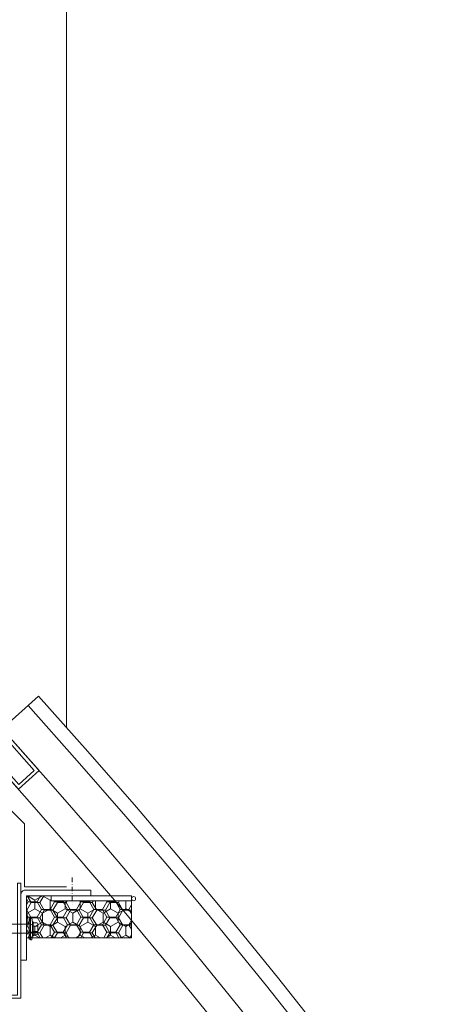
# Model space of a CAD drawing. Header units: millimetres. Extents: x -916886 to 3713765, y -2985421 to 1675785.
# Tile 67 of 656: x -42413 to -42102, y 75136 to 75839. Entities that reach past the tile are written whole.
import ezdxf

# ---------------------------------------------------------------- set-up
doc = ezdxf.new("R2010")
doc.units = ezdxf.units.MM
doc.linetypes.add('DASHDOT', pattern=[25.4, 12.7, -6.35, 0, -6.35])
for name, color, linetype, lineweight in [('A99_N_kce-pohl', 1, 'Continuous', 9), ('A99_N_kce-rez-sil', 6, 'Continuous', 18), ('A99_N_kce-rez-ten', 1, 'Continuous', 9), ('A99_N_kce-rez-ten @ 200 VP1', 1, 'Continuous', 9), ('A99_N_kce-rez-ten @ 200 VP10', 1, 'Continuous', 9), ('A99_N_kce-rez-ten @ 200 VP11', 1, 'Continuous', 9), ('A99_N_kce-rez-ten @ 200 VP12', 1, 'Continuous', 9), ('A99_N_kce-rez-ten @ 200 VP13', 1, 'Continuous', 9), ('A99_N_kce-rez-ten @ 200 VP14', 1, 'Continuous', 9), ('A99_N_kce-rez-ten @ 200 VP15', 1, 'Continuous', 9), ('A99_N_kce-rez-ten @ 200 VP16', 1, 'Continuous', 9), ('A99_N_kce-rez-ten @ 200 VP17', 1, 'Continuous', 9), ('A99_N_kce-rez-ten @ 200 VP18', 1, 'Continuous', 9), ('A99_N_kce-rez-ten @ 200 VP19', 1, 'Continuous', 9), ('A99_N_kce-rez-ten @ 200 VP2', 1, 'Continuous', 9), ('A99_N_kce-rez-ten @ 200 VP20', 1, 'Continuous', 9), ('A99_N_kce-rez-ten @ 200 VP21', 1, 'Continuous', 9), ('A99_N_kce-rez-ten @ 200 VP22', 1, 'Continuous', 9), ('A99_N_kce-rez-ten @ 200 VP23', 1, 'Continuous', 9), ('A99_N_kce-rez-ten @ 200 VP24', 1, 'Continuous', 9), ('A99_N_kce-rez-ten @ 200 VP25', 1, 'Continuous', 9), ('A99_N_kce-rez-ten @ 200 VP26', 1, 'Continuous', 9), ('A99_N_kce-rez-ten @ 200 VP27', 1, 'Continuous', 9), ('A99_N_kce-rez-ten @ 200 VP28', 1, 'Continuous', 9), ('A99_N_kce-rez-ten @ 200 VP29', 1, 'Continuous', 9), ('A99_N_kce-rez-ten @ 200 VP3', 1, 'Continuous', 9), ('A99_N_kce-rez-ten @ 200 VP30', 1, 'Continuous', 9), ('A99_N_kce-rez-ten @ 200 VP32', 1, 'Continuous', 9), ('A99_N_kce-rez-ten @ 200 VP33', 1, 'Continuous', 9), ('A99_N_kce-rez-ten @ 200 VP34', 1, 'Continuous', 9), ('A99_N_kce-rez-ten @ 200 VP35', 1, 'Continuous', 9), ('A99_N_kce-rez-ten @ 200 VP36', 1, 'Continuous', 9), ('A99_N_kce-rez-ten @ 200 VP37', 1, 'Continuous', 9), ('A99_N_kce-rez-ten @ 200 VP39', 1, 'Continuous', 9), ('A99_N_kce-rez-ten @ 200 VP4', 1, 'Continuous', 9), ('A99_N_kce-rez-ten @ 200 VP40', 1, 'Continuous', 9), ('A99_N_kce-rez-ten @ 200 VP41', 1, 'Continuous', 9), ('A99_N_kce-rez-ten @ 200 VP42', 1, 'Continuous', 9), ('A99_N_kce-rez-ten @ 200 VP43', 1, 'Continuous', 9), ('A99_N_kce-rez-ten @ 200 VP46', 1, 'Continuous', 9), ('A99_N_kce-rez-ten @ 200 VP47', 1, 'Continuous', 9), ('A99_N_kce-rez-ten @ 200 VP48', 1, 'Continuous', 9), ('A99_N_kce-rez-ten @ 200 VP49', 1, 'Continuous', 9), ('A99_N_kce-rez-ten @ 200 VP50', 1, 'Continuous', 9), ('A99_N_kce-rez-ten @ 200 VP51', 1, 'Continuous', 9), ('A99_N_kce-rez-ten @ 200 VP6', 1, 'Continuous', 9), ('A99_N_kce-rez-ten @ 200 VP7', 1, 'Continuous', 9), ('A99_N_kce-rez-ten @ 200 VP8', 1, 'Continuous', 9), ('A99_N_kce-rez-ten @ 200 VPModel', 1, 'Continuous', 9), ('A99_S_kce-rez-ten', 7, 'Continuous', 9)]:
    doc.layers.add(name, color=color, linetype=linetype, lineweight=lineweight)
pattern_1 = [(270, (162255.5, 1144363.5), (5.41265875, -9.375), [6.25, -12.5]), (30, (162255.5, 1144363.5), (5.412658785, 9.37499998), [6.25, -12.5]), (330, (162255.5, 1144363.5), (10.825317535, -2e-08), [-12.5, 6.25])]
pattern_2 = [(180, (1144363.5, -162255.5), (-9.375, -5.41265875), [6.25, -12.5]), (300, (1144363.5, -162255.5), (9.37499998, -5.412658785), [6.25, -12.5]), (240, (1144363.5, -162255.5), (-2e-08, -10.825317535), [-12.5, 6.25])]
pattern_3 = [(1e-14, (-1144363.5, 162255.5), (9.375, 5.41265875), [6.25, -12.5]), (120, (-1144363.5, 162255.5), (-9.37499998, 5.412658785), [6.25, -12.5]), (60, (-1144363.5, 162255.5), (2e-08, 10.825317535), [-12.5, 6.25])]

# ---------------------------------------------------------------- blocks, each defined once
blk = doc.blocks.new('*U5669')
at = {"layer": 'A99_N_kce-rez-ten @ 200 VP1', "linetype": 'Continuous', "lineweight": 0}
h = blk.add_hatch(dxfattribs=at)
h.set_pattern_fill('HONEY', scale=0.25, angle=180, style=2)
h.set_pattern_definition(pattern_1)
h.paths.add_polyline_path([(-42408.5, 75213.5), (-42408.5, 75183.5), (-42333.5, 75183.5), (-42333.5, 75209.5), (-42391, 75210), (-42391, 75213.5)])
at = {"layer": 'A99_N_kce-rez-ten @ 200 VP10', "linetype": 'Continuous', "lineweight": 0}
h = blk.add_hatch(dxfattribs=at)
h.set_pattern_fill('HONEY', scale=0.25, angle=180, style=2)
h.set_pattern_definition(pattern_1)
h.paths.add_polyline_path([(-42408.5, 75213.5), (-42408.5, 75183.5), (-42333.5, 75183.5), (-42333.5, 75209.5), (-42391, 75210), (-42391, 75213.5)])
at = {"layer": 'A99_N_kce-rez-ten @ 200 VP11', "linetype": 'Continuous', "lineweight": 0}
h = blk.add_hatch(dxfattribs=at)
h.set_pattern_fill('HONEY', scale=0.25, angle=180, style=2)
h.set_pattern_definition(pattern_1)
h.paths.add_polyline_path([(-42408.5, 75213.5), (-42408.5, 75183.5), (-42333.5, 75183.5), (-42333.5, 75209.5), (-42391, 75210), (-42391, 75213.5)])
at = {"layer": 'A99_N_kce-rez-ten @ 200 VP12', "linetype": 'Continuous', "lineweight": 0}
h = blk.add_hatch(dxfattribs=at)
h.set_pattern_fill('HONEY', scale=0.25, angle=180, style=2)
h.set_pattern_definition(pattern_1)
h.paths.add_polyline_path([(-42408.5, 75213.5), (-42408.5, 75183.5), (-42333.5, 75183.5), (-42333.5, 75209.5), (-42391, 75210), (-42391, 75213.5)])
at = {"layer": 'A99_N_kce-rez-ten @ 200 VP13', "linetype": 'Continuous', "lineweight": 0}
h = blk.add_hatch(dxfattribs=at)
h.set_pattern_fill('HONEY', scale=0.25, angle=180, style=2)
h.set_pattern_definition(pattern_2)
h.paths.add_polyline_path([(-42408.5, 75213.5), (-42408.5, 75183.5), (-42333.5, 75183.5), (-42333.5, 75209.5), (-42391, 75210), (-42391, 75213.5)])
at = {"layer": 'A99_N_kce-rez-ten @ 200 VP14', "linetype": 'Continuous', "lineweight": 0}
h = blk.add_hatch(dxfattribs=at)
h.set_pattern_fill('HONEY', scale=0.25, angle=180, style=2)
h.set_pattern_definition(pattern_1)
h.paths.add_polyline_path([(-42408.5, 75213.5), (-42408.5, 75183.5), (-42333.5, 75183.5), (-42333.5, 75209.5), (-42391, 75210), (-42391, 75213.5)])
at = {"layer": 'A99_N_kce-rez-ten @ 200 VP15', "linetype": 'Continuous', "lineweight": 0}
h = blk.add_hatch(dxfattribs=at)
h.set_pattern_fill('HONEY', scale=0.25, angle=180, style=2)
h.set_pattern_definition(pattern_1)
h.paths.add_polyline_path([(-42408.5, 75213.5), (-42408.5, 75183.5), (-42333.5, 75183.5), (-42333.5, 75209.5), (-42391, 75210), (-42391, 75213.5)])
at = {"layer": 'A99_N_kce-rez-ten @ 200 VP16', "linetype": 'Continuous', "lineweight": 0}
h = blk.add_hatch(dxfattribs=at)
h.set_pattern_fill('HONEY', scale=0.25, angle=180, style=2)
h.set_pattern_definition(pattern_2)
h.paths.add_polyline_path([(-42408.5, 75213.5), (-42408.5, 75183.5), (-42333.5, 75183.5), (-42333.5, 75209.5), (-42391, 75210), (-42391, 75213.5)])
at = {"layer": 'A99_N_kce-rez-ten @ 200 VP17', "linetype": 'Continuous', "lineweight": 0}
h = blk.add_hatch(dxfattribs=at)
h.set_pattern_fill('HONEY', scale=0.25, angle=180, style=2)
h.set_pattern_definition(pattern_1)
h.paths.add_polyline_path([(-42408.5, 75213.5), (-42408.5, 75183.5), (-42333.5, 75183.5), (-42333.5, 75209.5), (-42391, 75210), (-42391, 75213.5)])
at = {"layer": 'A99_N_kce-rez-ten @ 200 VP18', "linetype": 'Continuous', "lineweight": 0}
h = blk.add_hatch(dxfattribs=at)
h.set_pattern_fill('HONEY', scale=0.25, angle=180, style=2)
h.set_pattern_definition(pattern_3)
h.paths.add_polyline_path([(-42408.5, 75213.5), (-42408.5, 75183.5), (-42333.5, 75183.5), (-42333.5, 75209.5), (-42391, 75210), (-42391, 75213.5)])
at = {"layer": 'A99_N_kce-rez-ten @ 200 VP19', "linetype": 'Continuous', "lineweight": 0}
h = blk.add_hatch(dxfattribs=at)
h.set_pattern_fill('HONEY', scale=0.25, angle=180, style=2)
h.set_pattern_definition(pattern_2)
h.paths.add_polyline_path([(-42408.5, 75213.5), (-42408.5, 75183.5), (-42333.5, 75183.5), (-42333.5, 75209.5), (-42391, 75210), (-42391, 75213.5)])
at = {"layer": 'A99_N_kce-rez-ten @ 200 VP2', "linetype": 'Continuous', "lineweight": 0}
h = blk.add_hatch(dxfattribs=at)
h.set_pattern_fill('HONEY', scale=0.25, angle=180, style=2)
h.set_pattern_definition(pattern_1)
h.paths.add_polyline_path([(-42408.5, 75213.5), (-42408.5, 75183.5), (-42333.5, 75183.5), (-42333.5, 75209.5), (-42391, 75210), (-42391, 75213.5)])
at = {"layer": 'A99_N_kce-rez-ten @ 200 VP20', "linetype": 'Continuous', "lineweight": 0}
h = blk.add_hatch(dxfattribs=at)
h.set_pattern_fill('HONEY', scale=0.25, angle=180, style=2)
h.set_pattern_definition(pattern_1)
h.paths.add_polyline_path([(-42408.5, 75213.5), (-42408.5, 75183.5), (-42333.5, 75183.5), (-42333.5, 75209.5), (-42391, 75210), (-42391, 75213.5)])
at = {"layer": 'A99_N_kce-rez-ten @ 200 VP21', "linetype": 'Continuous', "lineweight": 0}
h = blk.add_hatch(dxfattribs=at)
h.set_pattern_fill('HONEY', scale=0.25, angle=180, style=2)
h.set_pattern_definition(pattern_1)
h.paths.add_polyline_path([(-42408.5, 75213.5), (-42408.5, 75183.5), (-42333.5, 75183.5), (-42333.5, 75209.5), (-42391, 75210), (-42391, 75213.5)])
at = {"layer": 'A99_N_kce-rez-ten @ 200 VP22', "linetype": 'Continuous', "lineweight": 0}
h = blk.add_hatch(dxfattribs=at)
h.set_pattern_fill('HONEY', scale=0.25, angle=180, style=2)
h.set_pattern_definition(pattern_3)
h.paths.add_polyline_path([(-42408.5, 75213.5), (-42408.5, 75183.5), (-42333.5, 75183.5), (-42333.5, 75209.5), (-42391, 75210), (-42391, 75213.5)])
at = {"layer": 'A99_N_kce-rez-ten @ 200 VP23', "linetype": 'Continuous', "lineweight": 0}
h = blk.add_hatch(dxfattribs=at)
h.set_pattern_fill('HONEY', scale=0.25, angle=180, style=2)
h.set_pattern_definition(pattern_2)
h.paths.add_polyline_path([(-42408.5, 75213.5), (-42408.5, 75183.5), (-42333.5, 75183.5), (-42333.5, 75209.5), (-42391, 75210), (-42391, 75213.5)])
at = {"layer": 'A99_N_kce-rez-ten @ 200 VP24', "linetype": 'Continuous', "lineweight": 0}
h = blk.add_hatch(dxfattribs=at)
h.set_pattern_fill('HONEY', scale=0.25, angle=180, style=2)
h.set_pattern_definition(pattern_1)
h.paths.add_polyline_path([(-42408.5, 75213.5), (-42408.5, 75183.5), (-42333.5, 75183.5), (-42333.5, 75209.5), (-42391, 75210), (-42391, 75213.5)])
at = {"layer": 'A99_N_kce-rez-ten @ 200 VP25', "linetype": 'Continuous', "lineweight": 0}
h = blk.add_hatch(dxfattribs=at)
h.set_pattern_fill('HONEY', scale=0.25, angle=180, style=2)
h.set_pattern_definition(pattern_1)
h.paths.add_polyline_path([(-42408.5, 75213.5), (-42408.5, 75183.5), (-42333.5, 75183.5), (-42333.5, 75209.5), (-42391, 75210), (-42391, 75213.5)])
at = {"layer": 'A99_N_kce-rez-ten @ 200 VP26', "linetype": 'Continuous', "lineweight": 0}
h = blk.add_hatch(dxfattribs=at)
h.set_pattern_fill('HONEY', scale=0.25, angle=180, style=2)
h.set_pattern_definition(pattern_1)
h.paths.add_polyline_path([(-42408.5, 75213.5), (-42408.5, 75183.5), (-42333.5, 75183.5), (-42333.5, 75209.5), (-42391, 75210), (-42391, 75213.5)])
at = {"layer": 'A99_N_kce-rez-ten @ 200 VP27', "linetype": 'Continuous', "lineweight": 0}
h = blk.add_hatch(dxfattribs=at)
h.set_pattern_fill('HONEY', scale=0.25, angle=180, style=2)
h.set_pattern_definition(pattern_3)
h.paths.add_polyline_path([(-42408.5, 75213.5), (-42408.5, 75183.5), (-42333.5, 75183.5), (-42333.5, 75209.5), (-42391, 75210), (-42391, 75213.5)])
at = {"layer": 'A99_N_kce-rez-ten @ 200 VP28', "linetype": 'Continuous', "lineweight": 0}
h = blk.add_hatch(dxfattribs=at)
h.set_pattern_fill('HONEY', scale=0.25, angle=180, style=2)
h.set_pattern_definition(pattern_1)
h.paths.add_polyline_path([(-42408.5, 75213.5), (-42408.5, 75183.5), (-42333.5, 75183.5), (-42333.5, 75209.5), (-42391, 75210), (-42391, 75213.5)])
at = {"layer": 'A99_N_kce-rez-ten @ 200 VP29', "linetype": 'Continuous', "lineweight": 0}
h = blk.add_hatch(dxfattribs=at)
h.set_pattern_fill('HONEY', scale=0.25, angle=180, style=2)
h.set_pattern_definition(pattern_1)
h.paths.add_polyline_path([(-42408.5, 75213.5), (-42408.5, 75183.5), (-42333.5, 75183.5), (-42333.5, 75209.5), (-42391, 75210), (-42391, 75213.5)])
at = {"layer": 'A99_N_kce-rez-ten @ 200 VP3', "linetype": 'Continuous', "lineweight": 0}
h = blk.add_hatch(dxfattribs=at)
h.set_pattern_fill('HONEY', scale=0.25, angle=180, style=2)
h.set_pattern_definition(pattern_1)
h.paths.add_polyline_path([(-42408.5, 75213.5), (-42408.5, 75183.5), (-42333.5, 75183.5), (-42333.5, 75209.5), (-42391, 75210), (-42391, 75213.5)])
at = {"layer": 'A99_N_kce-rez-ten @ 200 VP30', "linetype": 'Continuous', "lineweight": 0}
h = blk.add_hatch(dxfattribs=at)
h.set_pattern_fill('HONEY', scale=0.25, angle=180, style=2)
h.set_pattern_definition(pattern_1)
h.paths.add_polyline_path([(-42408.5, 75213.5), (-42408.5, 75183.5), (-42333.5, 75183.5), (-42333.5, 75209.5), (-42391, 75210), (-42391, 75213.5)])
at = {"layer": 'A99_N_kce-rez-ten @ 200 VP32', "linetype": 'Continuous', "lineweight": 0}
h = blk.add_hatch(dxfattribs=at)
h.set_pattern_fill('HONEY', scale=0.25, angle=180, style=2)
h.set_pattern_definition(pattern_1)
h.paths.add_polyline_path([(-42408.5, 75213.5), (-42408.5, 75183.5), (-42333.5, 75183.5), (-42333.5, 75209.5), (-42391, 75210), (-42391, 75213.5)])
at = {"layer": 'A99_N_kce-rez-ten @ 200 VP33', "linetype": 'Continuous', "lineweight": 0}
h = blk.add_hatch(dxfattribs=at)
h.set_pattern_fill('HONEY', scale=0.25, angle=180, style=2)
h.set_pattern_definition(pattern_1)
h.paths.add_polyline_path([(-42408.5, 75213.5), (-42408.5, 75183.5), (-42333.5, 75183.5), (-42333.5, 75209.5), (-42391, 75210), (-42391, 75213.5)])
at = {"layer": 'A99_N_kce-rez-ten @ 200 VP34', "linetype": 'Continuous', "lineweight": 0}
h = blk.add_hatch(dxfattribs=at)
h.set_pattern_fill('HONEY', scale=0.25, angle=180, style=2)
h.set_pattern_definition(pattern_1)
h.paths.add_polyline_path([(-42408.5, 75213.5), (-42408.5, 75183.5), (-42333.5, 75183.5), (-42333.5, 75209.5), (-42391, 75210), (-42391, 75213.5)])
at = {"layer": 'A99_N_kce-rez-ten @ 200 VP35', "linetype": 'Continuous', "lineweight": 0}
h = blk.add_hatch(dxfattribs=at)
h.set_pattern_fill('HONEY', scale=0.25, angle=180, style=2)
h.set_pattern_definition(pattern_1)
h.paths.add_polyline_path([(-42408.5, 75213.5), (-42408.5, 75183.5), (-42333.5, 75183.5), (-42333.5, 75209.5), (-42391, 75210), (-42391, 75213.5)])
at = {"layer": 'A99_N_kce-rez-ten @ 200 VP36', "linetype": 'Continuous', "lineweight": 0}
h = blk.add_hatch(dxfattribs=at)
h.set_pattern_fill('HONEY', scale=0.25, angle=180, style=2)
h.set_pattern_definition(pattern_1)
h.paths.add_polyline_path([(-42408.5, 75213.5), (-42408.5, 75183.5), (-42333.5, 75183.5), (-42333.5, 75209.5), (-42391, 75210), (-42391, 75213.5)])
at = {"layer": 'A99_N_kce-rez-ten @ 200 VP37', "linetype": 'Continuous', "lineweight": 0}
h = blk.add_hatch(dxfattribs=at)
h.set_pattern_fill('HONEY', scale=0.25, angle=180, style=2)
h.set_pattern_definition(pattern_1)
h.paths.add_polyline_path([(-42408.5, 75213.5), (-42408.5, 75183.5), (-42333.5, 75183.5), (-42333.5, 75209.5), (-42391, 75210), (-42391, 75213.5)])
at = {"layer": 'A99_N_kce-rez-ten @ 200 VP39', "linetype": 'Continuous', "lineweight": 0}
h = blk.add_hatch(dxfattribs=at)
h.set_pattern_fill('HONEY', scale=0.25, angle=180, style=2)
h.set_pattern_definition(pattern_1)
h.paths.add_polyline_path([(-42408.5, 75213.5), (-42408.5, 75183.5), (-42333.5, 75183.5), (-42333.5, 75209.5), (-42391, 75210), (-42391, 75213.5)])
at = {"layer": 'A99_N_kce-rez-ten @ 200 VP4', "linetype": 'Continuous', "lineweight": 0}
h = blk.add_hatch(dxfattribs=at)
h.set_pattern_fill('HONEY', scale=0.25, angle=180, style=2)
h.set_pattern_definition(pattern_1)
h.paths.add_polyline_path([(-42408.5, 75213.5), (-42408.5, 75183.5), (-42333.5, 75183.5), (-42333.5, 75209.5), (-42391, 75210), (-42391, 75213.5)])
at = {"layer": 'A99_N_kce-rez-ten @ 200 VP40', "linetype": 'Continuous', "lineweight": 0}
h = blk.add_hatch(dxfattribs=at)
h.set_pattern_fill('HONEY', scale=0.25, angle=180, style=2)
h.set_pattern_definition(pattern_1)
h.paths.add_polyline_path([(-42408.5, 75213.5), (-42408.5, 75183.5), (-42333.5, 75183.5), (-42333.5, 75209.5), (-42391, 75210), (-42391, 75213.5)])
at = {"layer": 'A99_N_kce-rez-ten @ 200 VP41', "linetype": 'Continuous', "lineweight": 0}
h = blk.add_hatch(dxfattribs=at)
h.set_pattern_fill('HONEY', scale=0.25, angle=180, style=2)
h.set_pattern_definition(pattern_1)
h.paths.add_polyline_path([(-42408.5, 75213.5), (-42408.5, 75183.5), (-42333.5, 75183.5), (-42333.5, 75209.5), (-42391, 75210), (-42391, 75213.5)])
at = {"layer": 'A99_N_kce-rez-ten @ 200 VP42', "linetype": 'Continuous', "lineweight": 0}
h = blk.add_hatch(dxfattribs=at)
h.set_pattern_fill('HONEY', scale=0.25, angle=180, style=2)
h.set_pattern_definition(pattern_1)
h.paths.add_polyline_path([(-42408.5, 75213.5), (-42408.5, 75183.5), (-42333.5, 75183.5), (-42333.5, 75209.5), (-42391, 75210), (-42391, 75213.5)])
at = {"layer": 'A99_N_kce-rez-ten @ 200 VP43', "linetype": 'Continuous', "lineweight": 0}
h = blk.add_hatch(dxfattribs=at)
h.set_pattern_fill('HONEY', scale=0.25, angle=180, style=2)
h.set_pattern_definition([(180, (1144363.5, -162255.5), (-9.375, -5.41265875), [6.25, -12.5]), (300, (1144363.5, -162255.5), (9.37499998, -5.412658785), [6.25, -12.5]), (240, (1144363.5, -162255.5), (-2e-08, -10.825317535), [-12.5, 6.25])])
h.paths.add_polyline_path([(-42408.5, 75213.5), (-42408.5, 75183.5), (-42333.5, 75183.5), (-42333.5, 75209.5), (-42391, 75210), (-42391, 75213.5)])
at = {"layer": 'A99_N_kce-rez-ten @ 200 VP46', "linetype": 'Continuous', "lineweight": 0}
h = blk.add_hatch(dxfattribs=at)
h.set_pattern_fill('HONEY', scale=0.25, angle=180, style=2)
h.set_pattern_definition(pattern_1)
h.paths.add_polyline_path([(-42408.5, 75213.5), (-42408.5, 75183.5), (-42333.5, 75183.5), (-42333.5, 75209.5), (-42391, 75210), (-42391, 75213.5)])
at = {"layer": 'A99_N_kce-rez-ten @ 200 VP47', "linetype": 'Continuous', "lineweight": 0}
h = blk.add_hatch(dxfattribs=at)
h.set_pattern_fill('HONEY', scale=0.25, angle=180, style=2)
h.set_pattern_definition(pattern_1)
h.paths.add_polyline_path([(-42408.5, 75213.5), (-42408.5, 75183.5), (-42333.5, 75183.5), (-42333.5, 75209.5), (-42391, 75210), (-42391, 75213.5)])
at = {"layer": 'A99_N_kce-rez-ten @ 200 VP48', "linetype": 'Continuous', "lineweight": 0}
h = blk.add_hatch(dxfattribs=at)
h.set_pattern_fill('HONEY', scale=0.25, angle=180, style=2)
h.set_pattern_definition(pattern_3)
h.paths.add_polyline_path([(-42408.5, 75213.5), (-42408.5, 75183.5), (-42333.5, 75183.5), (-42333.5, 75209.5), (-42391, 75210), (-42391, 75213.5)])
at = {"layer": 'A99_N_kce-rez-ten @ 200 VP49', "linetype": 'Continuous', "lineweight": 0}
h = blk.add_hatch(dxfattribs=at)
h.set_pattern_fill('HONEY', scale=0.25, angle=180, style=2)
h.set_pattern_definition(pattern_1)
h.paths.add_polyline_path([(-42408.5, 75213.5), (-42408.5, 75183.5), (-42333.5, 75183.5), (-42333.5, 75209.5), (-42391, 75210), (-42391, 75213.5)])
at = {"layer": 'A99_N_kce-rez-ten @ 200 VP50', "linetype": 'Continuous', "lineweight": 0}
h = blk.add_hatch(dxfattribs=at)
h.set_pattern_fill('HONEY', scale=0.25, angle=180, style=2)
h.set_pattern_definition(pattern_1)
h.paths.add_polyline_path([(-42408.5, 75213.5), (-42408.5, 75183.5), (-42333.5, 75183.5), (-42333.5, 75209.5), (-42391, 75210), (-42391, 75213.5)])
at = {"layer": 'A99_N_kce-rez-ten @ 200 VP51', "linetype": 'Continuous', "lineweight": 0}
h = blk.add_hatch(dxfattribs=at)
h.set_pattern_fill('HONEY', scale=0.25, angle=180, style=2)
h.set_pattern_definition(pattern_1)
h.paths.add_polyline_path([(-42408.5, 75213.5), (-42408.5, 75183.5), (-42333.5, 75183.5), (-42333.5, 75209.5), (-42391, 75210), (-42391, 75213.5)])
at = {"layer": 'A99_N_kce-rez-ten @ 200 VP6', "linetype": 'Continuous', "lineweight": 0}
h = blk.add_hatch(dxfattribs=at)
h.set_pattern_fill('HONEY', scale=0.25, angle=180, style=2)
h.set_pattern_definition(pattern_1)
h.paths.add_polyline_path([(-42408.5, 75213.5), (-42408.5, 75183.5), (-42333.5, 75183.5), (-42333.5, 75209.5), (-42391, 75210), (-42391, 75213.5)])
at = {"layer": 'A99_N_kce-rez-ten @ 200 VP7', "linetype": 'Continuous', "lineweight": 0}
h = blk.add_hatch(dxfattribs=at)
h.set_pattern_fill('HONEY', scale=0.25, angle=180, style=2)
h.set_pattern_definition(pattern_1)
h.paths.add_polyline_path([(-42408.5, 75213.5), (-42408.5, 75183.5), (-42333.5, 75183.5), (-42333.5, 75209.5), (-42391, 75210), (-42391, 75213.5)])
at = {"layer": 'A99_N_kce-rez-ten @ 200 VP8', "linetype": 'Continuous', "lineweight": 0}
h = blk.add_hatch(dxfattribs=at)
h.set_pattern_fill('HONEY', scale=0.25, angle=180, style=2)
h.set_pattern_definition(pattern_1)
h.paths.add_polyline_path([(-42408.5, 75213.5), (-42408.5, 75183.5), (-42333.5, 75183.5), (-42333.5, 75209.5), (-42391, 75210), (-42391, 75213.5)])
at = {"layer": 'A99_N_kce-rez-ten @ 200 VPModel', "linetype": 'Continuous', "lineweight": 0}
h = blk.add_hatch(dxfattribs=at)
h.set_pattern_fill('HONEY', scale=0.25, angle=180, style=2)
h.set_pattern_definition([(270, (162255.5, 1144363.5), (5.41265875, -9.375), [6.25, -12.5]), (30, (162255.5, 1144363.5), (5.412658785, 9.37499998), [6.25, -12.5]), (330, (162255.5, 1144363.5), (10.825317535, -2e-08), [-12.5, 6.25])])
h.paths.add_polyline_path([(-42408.5, 75213.5), (-42408.5, 75183.5), (-42333.5, 75183.5), (-42333.5, 75209.5), (-42391, 75210), (-42391, 75213.5)])

msp = doc.modelspace()

# ---------------------------------------------------------------- hatches: boundary and pattern name
at = {"layer": 'A99_N_kce-rez-ten', "lineweight": 0}
msp.add_hatch(color=7, dxfattribs=at).paths.add_polyline_path([(-42405.72, 75182.5), (-42405.72, 75197.5), (-42406.72, 75197.5), (-42406.72, 75182.5)])

# ---------------------------------------------------------------- linework, layer by layer
at = {"layer": 'A99_N_kce-pohl', "color": 7, "linetype": 'Continuous'}
msp.add_lwpolyline([(-42426.05, 75332.77), (-42399.94, 75356.09)], dxfattribs=at)
for points in [[(-42414.32, 75289.62), (-42440.97, 75319.45), (-42426.05, 75332.77), (-42399.41, 75302.94)], [(-42414.12, 75293.15), (-42437.44, 75319.25), (-42426.25, 75329.24), (-42402.94, 75303.14)]]:
    msp.add_lwpolyline(points, close=True, dxfattribs=at)
at = {"layer": 'A99_N_kce-pohl', "color": 7, "lineweight": 5}
msp.add_lwpolyline([(-42485, 75310), (-42515, 75310), (-42515, 75320), (-42470, 75325), (-42410, 75265), (-42410, 75220), (-42380, 75220)], dxfattribs=at)
at = {"layer": 'A99_N_kce-pohl', "color": 7, "linetype": 'Continuous', "lineweight": 5}
for radius, start, end in [(4410, 317.90791, 42.09209), (4355, 318.43076, 42.09549)]:
    msp.add_arc((-45672.5, 72400), radius, start, end, dxfattribs=at)
at = {"layer": 'A99_N_kce-rez-sil', "color": 7, "linetype": 'Continuous', "lineweight": 5}
for radius, start, end in [(4400, 317.90791, 42.09209), (4375, 317.90603, 42.09397)]:
    msp.add_arc((-45672.5, 72400), radius, start, end, dxfattribs=at)
at = {"layer": 'A99_N_kce-rez-ten', "color": 7, "lineweight": 0}
for p, q in [((-42405.72, 75197.5), (-42406.72, 75197.5)), ((-42406.72, 75197.5), (-42406.72, 75182.5)), ((-42406.72, 75197.5), (-42405.72, 75197.5)), ((-42405.72, 75198), (-42404.72, 75198)), ((-42405.72, 75198), (-42405.72, 75182)), ((-42405.72, 75198), (-42404.72, 75198)), ((-42405.72, 75182.5), (-42405.72, 75197.5)), ((-42404.72, 75198), (-42404.36, 75194.29)), ((-42404.36, 75194.96), (-42403.86, 75194.96)), ((-42404.35, 75184.96), (-42404.36, 75194.96)), ((-42404.35, 75185.63), (-42404.36, 75194.29)), ((-42403.85, 75184.96), (-42403.86, 75194.96)), ((-42403.56, 75194.29), (-42401.21, 75194.29)), ((-42445, 75193.15), (-42406.72, 75193.15)), ((-42403.56, 75191.93), (-42401.21, 75191.93)), ((-42403.56, 75187.99), (-42401.21, 75187.99)), ((-42403.49, 75187.99), (-42401.21, 75187.99)), ((-42400.42, 75186.41), (-42400.42, 75193.5)), ((-42445, 75186.85), (-42406.72, 75186.85)), ((-42406.72, 75182.5), (-42405.72, 75182.5)), ((-42405.72, 75182), (-42404.72, 75182)), ((-42405.72, 75182), (-42404.72, 75182)), ((-42404.35, 75185.63), (-42404.72, 75182)), ((-42404.35, 75184.96), (-42403.85, 75184.96)), ((-42403.56, 75185.63), (-42401.21, 75185.63))]:
    msp.add_line(p, q, dxfattribs=at)
at = {"layer": 'A99_N_kce-rez-ten', "color": 7, "linetype": 'Continuous', "lineweight": 0}
for points in [[(-42412.5, 75217.5), (-42412.5, 75222.5), (-42415, 75222.5), (-42415, 75142.5), (-42425, 75142.5), (-42425, 75140.5), (-42412.5, 75140.5), (-42412.5, 75217.5)], [(-42408.5, 75213.5), (-42408.5, 75183.5), (-42333.5, 75183.5), (-42333.5, 75213.5)], [(-42391, 75213.5), (-42391, 75210), (-42333.5, 75210), (-42333.5, 75213.5)]]:
    msp.add_lwpolyline(points, close=True, dxfattribs=at)
at = {"layer": 'A99_N_kce-rez-ten', "color": 7, "linetype": 'DASHDOT', "lineweight": 0, "ltscale": 0.25}
msp.add_lwpolyline([(-42376, 75226.5), (-42376, 75207)], dxfattribs=at)
at = {"layer": 'A99_N_kce-rez-ten', "color": 7, "linetype": 'Continuous', "lineweight": 0}
msp.add_lwpolyline([(-42412.5, 75168.99), (-42412.5, 75214.5, -0.414214), (-42409.5, 75217.5), (-42362.5, 75217.5)], format="xyb", dxfattribs=at)
msp.add_lwpolyline([(-42362.5, 75217.5), (-42362.5, 75213.5), (-42408.5, 75213.5), (-42408.5, 75167.5), (-42412.5, 75167.5)], dxfattribs=at)
msp.add_circle((-42332, 75211.5), 1.5, dxfattribs=at)
at = {"layer": 'A99_N_kce-rez-ten', "color": 7, "lineweight": 0}
for centre, start, end in [((-42401.21, 75193.5), 0.00332, 90.00332), ((-42401.21, 75192.71), 270.00332, 0.00332), ((-42401.21, 75191.14), 0.00332, 90.00332), ((-42401.21, 75188.78), 270.00332, 0.00332), ((-42401.21, 75187.2), 0.00332, 90.00332), ((-42401.21, 75186.41), 270.00332, 0.00332)]:
    msp.add_arc(centre, 0.787, start, end, dxfattribs=at)
at = {"layer": 'A99_N_kce-rez-ten', "color": 7, "lineweight": 0, "extrusion": (0, 0, -1)}
for centre, start_param, end_param in [((-42403.56, 75195.08), 0.936145, 1.313741), ((-42403.56, 75192.72), 0.936145, 1.313741), ((-42403.56, 75191.13), 3.700141, 4.077737), ((-42403.56, 75188.78), 0.936145, 1.313741), ((-42403.56, 75187.2), 3.700141, 4.077737), ((-42403.56, 75184.84), 3.700141, 4.077737)]:
    msp.add_ellipse(centre, major_axis=(0.638, -0.47), ratio=1, start_param=start_param, end_param=end_param, dxfattribs=at)
at = {"layer": 'A99_S_kce-rez-ten', "color": 7, "lineweight": 0}
msp.add_lwpolyline([(-42380, 82050), (-42380, 75333.86)], dxfattribs=at)

# ---------------------------------------------------------------- block references
at = {"layer": 'A99_N_kce-rez-ten', "color": 4, "linetype": 'Continuous', "lineweight": 0}
msp.add_blockref('*U5669', (0, 0), dxfattribs=at)

doc.saveas('drawing.dxf')
